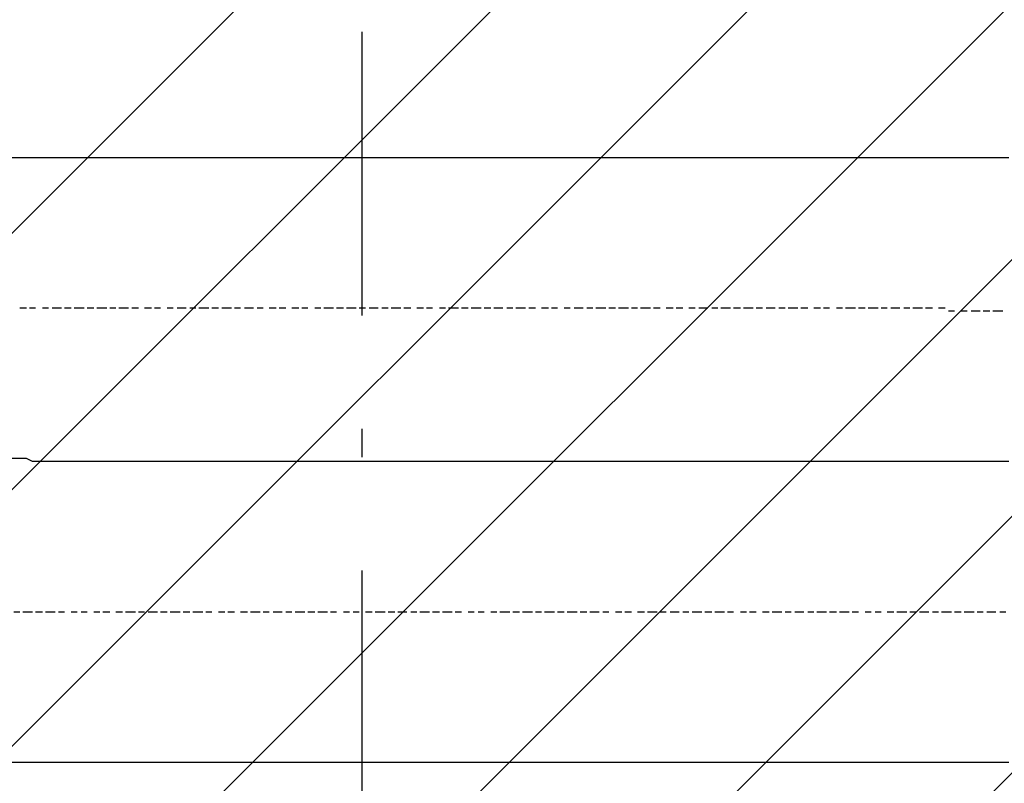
# Model space of a CAD drawing. Extents: x 997 to 109698, y 921 to 94021.
# Tile 539 of 656: x 17033 to 18335, y 49802 to 50812. Entities that reach past the tile are written whole.
import ezdxf

# ---------------------------------------------------------------- set-up
doc = ezdxf.new("R2010")
doc.units = 0
doc.header["$MEASUREMENT"] = 0
doc.layers.add('12', color=7, linetype='CONTINUOUS')
doc.layers.add('28', color=7, linetype='CONTINUOUS')

msp = doc.modelspace()

# ---------------------------------------------------------------- linework, layer by layer
at = {"layer": '12', "color": 5}
for p, q in [((17032.630503, 50629.563401), (17020.630503, 50629.563401)), ((17041.630503, 50629.563401), (17032.630503, 50629.563401)), ((17049.630503, 50629.563401), (17041.630503, 50629.563401)), ((17062.630503, 50629.563401), (17049.630503, 50629.563401)), ((17070.630503, 50629.563401), (17062.630503, 50629.563401)), ((17079.630503, 50629.563401), (17070.630503, 50629.563401)), ((17091.630503, 50629.563401), (17079.630503, 50629.563401)), ((17100.630503, 50629.563401), (17091.630503, 50629.563401)), ((17108.630503, 50629.563401), (17100.630503, 50629.563401)), ((17121.630503, 50629.563401), (17108.630503, 50629.563401)), ((17130.630503, 50629.563401), (17121.630503, 50629.563401)), ((17142.630503, 50629.563401), (17130.630503, 50629.563401)), ((17151.630503, 50629.563401), (17142.630503, 50629.563401)), ((17159.630503, 50629.563401), (17151.630503, 50629.563401)), ((17172.630503, 50629.563401), (17159.630503, 50629.563401)), ((17180.630503, 50629.563401), (17172.630503, 50629.563401)), ((17189.630503, 50629.563401), (17180.630503, 50629.563401)), ((17202.630503, 50629.563401), (17189.630503, 50629.563401)), ((17210.630503, 50629.563401), (17202.630503, 50629.563401)), ((17218.630503, 50629.563401), (17210.630503, 50629.563401)), ((17231.630503, 50629.563401), (17218.630503, 50629.563401)), ((17240.630503, 50629.563401), (17231.630503, 50629.563401)), ((17252.630503, 50629.563401), (17240.630503, 50629.563401)), ((17261.630503, 50629.563401), (17252.630503, 50629.563401)), ((17269.630503, 50629.563401), (17261.630503, 50629.563401)), ((17282.630503, 50629.563401), (17269.630503, 50629.563401)), ((17290.630503, 50629.563401), (17282.630503, 50629.563401)), ((17299.630503, 50629.563401), (17290.630503, 50629.563401)), ((17312.630503, 50629.563401), (17299.630503, 50629.563401)), ((17320.630503, 50629.563401), (17312.630503, 50629.563401)), ((17329.630503, 50629.563401), (17320.630503, 50629.563401)), ((17341.630503, 50629.563401), (17329.630503, 50629.563401)), ((17350.630503, 50629.563401), (17341.630503, 50629.563401)), ((17362.630503, 50629.563401), (17350.630503, 50629.563401)), ((17371.630503, 50629.563401), (17362.630503, 50629.563401)), ((17379.630503, 50629.563401), (17371.630503, 50629.563401)), ((17392.630503, 50629.563401), (17379.630503, 50629.563401)), ((17401.630503, 50629.563401), (17392.630503, 50629.563401)), ((17409.630503, 50629.563401), (17401.630503, 50629.563401)), ((17422.630503, 50629.563401), (17409.630503, 50629.563401)), ((17430.630503, 50629.563401), (17422.630503, 50629.563401)), ((17439.630503, 50629.563401), (17430.630503, 50629.563401)), ((17451.630503, 50629.563401), (17439.630503, 50629.563401)), ((17460.630503, 50629.563401), (17451.630503, 50629.563401)), ((17468.630503, 50629.563401), (17460.630503, 50629.563401)), ((17481.630503, 50629.563401), (17468.630503, 50629.563401)), ((17489.630503, 50629.563401), (17481.630503, 50629.563401)), ((17502.630503, 50629.563401), (17489.630503, 50629.563401)), ((17511.630503, 50629.563401), (17502.630503, 50629.563401)), ((17519.630503, 50629.563401), (17511.630503, 50629.563401)), ((17532.630503, 50629.563401), (17519.630503, 50629.563401)), ((17540.630503, 50629.563401), (17532.630503, 50629.563401)), ((17549.630503, 50629.563401), (17540.630503, 50629.563401)), ((17561.630503, 50629.563401), (17549.630503, 50629.563401)), ((17570.630503, 50629.563401), (17561.630503, 50629.563401)), ((17578.630503, 50629.563401), (17570.630503, 50629.563401)), ((17591.630503, 50629.563401), (17578.630503, 50629.563401)), ((17599.630503, 50629.563401), (17591.630503, 50629.563401)), ((17612.630503, 50629.563401), (17599.630503, 50629.563401)), ((17621.630503, 50629.563401), (17612.630503, 50629.563401)), ((17629.630503, 50629.563401), (17621.630503, 50629.563401)), ((17642.630503, 50629.563401), (17629.630503, 50629.563401)), ((17650.630503, 50629.563401), (17642.630503, 50629.563401)), ((17659.630503, 50629.563401), (17650.630503, 50629.563401)), ((17671.630503, 50629.563401), (17659.630503, 50629.563401)), ((17680.630503, 50629.563401), (17671.630503, 50629.563401)), ((17688.630503, 50629.563401), (17680.630503, 50629.563401)), ((17701.630503, 50629.563401), (17688.630503, 50629.563401)), ((17710.630503, 50629.563401), (17701.630503, 50629.563401)), ((17722.630503, 50629.563401), (17710.630503, 50629.563401)), ((17731.630503, 50629.563401), (17722.630503, 50629.563401)), ((17739.630503, 50629.563401), (17731.630503, 50629.563401)), ((17752.630503, 50629.563401), (17739.630503, 50629.563401)), ((17760.630503, 50629.563401), (17752.630503, 50629.563401)), ((17769.630503, 50629.563401), (17760.630503, 50629.563401)), ((17782.630503, 50629.563401), (17769.630503, 50629.563401)), ((17790.630503, 50629.563401), (17782.630503, 50629.563401)), ((17798.630503, 50629.563401), (17790.630503, 50629.563401)), ((17811.630503, 50629.563401), (17798.630503, 50629.563401)), ((17820.630503, 50629.563401), (17811.630503, 50629.563401)), ((17832.630503, 50629.563401), (17820.630503, 50629.563401)), ((17841.630503, 50629.563401), (17832.630503, 50629.563401)), ((17849.630503, 50629.563401), (17841.630503, 50629.563401)), ((17862.630503, 50629.563401), (17849.630503, 50629.563401)), ((17870.630503, 50629.563401), (17862.630503, 50629.563401)), ((17879.630503, 50629.563401), (17870.630503, 50629.563401)), ((17892.630503, 50629.563401), (17879.630503, 50629.563401)), ((17900.630503, 50629.563401), (17892.630503, 50629.563401)), ((17909.630503, 50629.563401), (17900.630503, 50629.563401)), ((17921.630503, 50629.563401), (17909.630503, 50629.563401)), ((17930.630503, 50629.563401), (17921.630503, 50629.563401)), ((17942.630503, 50629.563401), (17930.630503, 50629.563401)), ((17951.630503, 50629.563401), (17942.630503, 50629.563401)), ((17959.630503, 50629.563401), (17951.630503, 50629.563401)), ((17972.630503, 50629.563401), (17959.630503, 50629.563401)), ((17981.630503, 50629.563401), (17972.630503, 50629.563401)), ((17989.630503, 50629.563401), (17981.630503, 50629.563401)), ((18002.630503, 50629.563401), (17989.630503, 50629.563401)), ((18010.630503, 50629.563401), (18002.630503, 50629.563401)), ((18019.630503, 50629.563401), (18010.630503, 50629.563401)), ((18031.630503, 50629.563401), (18019.630503, 50629.563401)), ((18040.630503, 50629.563401), (18031.630503, 50629.563401)), ((18048.630503, 50629.563401), (18040.630503, 50629.563401)), ((18061.630503, 50629.563401), (18048.630503, 50629.563401)), ((18069.630503, 50629.563401), (18061.630503, 50629.563401)), ((18082.630503, 50629.563401), (18069.630503, 50629.563401)), ((18091.630503, 50629.563401), (18082.630503, 50629.563401)), ((18099.630503, 50629.563401), (18091.630503, 50629.563401)), ((18112.630503, 50629.563401), (18099.630503, 50629.563401)), ((18120.630503, 50629.563401), (18112.630503, 50629.563401)), ((18129.630503, 50629.563401), (18120.630503, 50629.563401)), ((18141.630503, 50629.563401), (18129.630503, 50629.563401)), ((18150.630503, 50629.563401), (18141.630503, 50629.563401)), ((18158.630503, 50629.563401), (18150.630503, 50629.563401)), ((18171.630503, 50629.563401), (18158.630503, 50629.563401)), ((18179.630503, 50629.563401), (18171.630503, 50629.563401)), ((18192.630503, 50629.563401), (18179.630503, 50629.563401)), ((18201.630503, 50629.563401), (18192.630503, 50629.563401)), ((18209.630503, 50629.563401), (18201.630503, 50629.563401)), ((18222.630503, 50629.563401), (18209.630503, 50629.563401)), ((18230.630503, 50629.563401), (18222.630503, 50629.563401)), ((18239.630503, 50629.563401), (18230.630503, 50629.563401)), ((18251.630503, 50629.563401), (18239.630503, 50629.563401)), ((18260.630503, 50629.563401), (18251.630503, 50629.563401)), ((18268.630503, 50629.563401), (18260.630503, 50629.563401)), ((18281.630503, 50629.563401), (18268.630503, 50629.563401)), ((18290.630503, 50629.563401), (18281.630503, 50629.563401)), ((18302.630503, 50629.563401), (18290.630503, 50629.563401)), ((18311.630503, 50629.563401), (18302.630503, 50629.563401)), ((18319.630503, 50629.563401), (18311.630503, 50629.563401)), ((18332.630503, 50629.563401), (18319.630503, 50629.563401)), ((18340.630503, 50629.563401), (18332.630503, 50629.563401)), ((17032.630503, 50231.563401), (17020.630503, 50231.563401)), ((17041.630503, 50231.563401), (17032.630503, 50231.563401)), ((17049.630503, 50227.563401), (17041.630503, 50231.563401)), ((17062.630503, 50227.563401), (17049.630503, 50227.563401)), ((17070.630503, 50227.563401), (17062.630503, 50227.563401)), ((17079.630503, 50227.563401), (17070.630503, 50227.563401)), ((17091.630503, 50227.563401), (17079.630503, 50227.563401)), ((17100.630503, 50227.563401), (17091.630503, 50227.563401)), ((17108.630503, 50227.563401), (17100.630503, 50227.563401)), ((17121.630503, 50227.563401), (17108.630503, 50227.563401)), ((17130.630503, 50227.563401), (17121.630503, 50227.563401)), ((17142.630503, 50227.563401), (17130.630503, 50227.563401)), ((17151.630503, 50227.563401), (17142.630503, 50227.563401)), ((17159.630503, 50227.563401), (17151.630503, 50227.563401)), ((17172.630503, 50227.563401), (17159.630503, 50227.563401)), ((17180.630503, 50227.563401), (17172.630503, 50227.563401)), ((17189.630503, 50227.563401), (17180.630503, 50227.563401)), ((17202.630503, 50227.563401), (17189.630503, 50227.563401)), ((17210.630503, 50227.563401), (17202.630503, 50227.563401)), ((17218.630503, 50227.563401), (17210.630503, 50227.563401)), ((17231.630503, 50227.563401), (17218.630503, 50227.563401)), ((17240.630503, 50227.563401), (17231.630503, 50227.563401)), ((17252.630503, 50227.563401), (17240.630503, 50227.563401)), ((17261.630503, 50227.563401), (17252.630503, 50227.563401)), ((17269.630503, 50227.563401), (17261.630503, 50227.563401)), ((17282.630503, 50227.563401), (17269.630503, 50227.563401)), ((17290.630503, 50227.563401), (17282.630503, 50227.563401)), ((17299.630503, 50227.563401), (17290.630503, 50227.563401)), ((17312.630503, 50227.563401), (17299.630503, 50227.563401)), ((17320.630503, 50227.563401), (17312.630503, 50227.563401)), ((17329.630503, 50227.563401), (17320.630503, 50227.563401)), ((17341.630503, 50227.563401), (17329.630503, 50227.563401)), ((17350.630503, 50227.563401), (17341.630503, 50227.563401)), ((17362.630503, 50227.563401), (17350.630503, 50227.563401)), ((17371.630503, 50227.563401), (17362.630503, 50227.563401)), ((17379.630503, 50227.563401), (17371.630503, 50227.563401)), ((17392.630503, 50227.563401), (17379.630503, 50227.563401)), ((17401.630503, 50227.563401), (17392.630503, 50227.563401)), ((17409.630503, 50227.563401), (17401.630503, 50227.563401)), ((17422.630503, 50227.563401), (17409.630503, 50227.563401)), ((17430.630503, 50227.563401), (17422.630503, 50227.563401)), ((17439.630503, 50227.563401), (17430.630503, 50227.563401)), ((17451.630503, 50227.563401), (17439.630503, 50227.563401)), ((17460.630503, 50227.563401), (17451.630503, 50227.563401)), ((17468.630503, 50227.563401), (17460.630503, 50227.563401)), ((17481.630503, 50227.563401), (17468.630503, 50227.563401)), ((17489.630503, 50227.563401), (17481.630503, 50227.563401)), ((17502.630503, 50227.563401), (17489.630503, 50227.563401)), ((17511.630503, 50227.563401), (17502.630503, 50227.563401)), ((17519.630503, 50227.563401), (17511.630503, 50227.563401)), ((17532.630503, 50227.563401), (17519.630503, 50227.563401)), ((17540.630503, 50227.563401), (17532.630503, 50227.563401)), ((17549.630503, 50227.563401), (17540.630503, 50227.563401)), ((17561.630503, 50227.563401), (17549.630503, 50227.563401)), ((17570.630503, 50227.563401), (17561.630503, 50227.563401)), ((17578.630503, 50227.563401), (17570.630503, 50227.563401)), ((17591.630503, 50227.563401), (17578.630503, 50227.563401)), ((17599.630503, 50227.563401), (17591.630503, 50227.563401)), ((17612.630503, 50227.563401), (17599.630503, 50227.563401)), ((17621.630503, 50227.563401), (17612.630503, 50227.563401)), ((17629.630503, 50227.563401), (17621.630503, 50227.563401)), ((17642.630503, 50227.563401), (17629.630503, 50227.563401)), ((17650.630503, 50227.563401), (17642.630503, 50227.563401)), ((17659.630503, 50227.563401), (17650.630503, 50227.563401)), ((17671.630503, 50227.563401), (17659.630503, 50227.563401)), ((17680.630503, 50227.563401), (17671.630503, 50227.563401)), ((17688.630503, 50227.563401), (17680.630503, 50227.563401)), ((17701.630503, 50227.563401), (17688.630503, 50227.563401)), ((17710.630503, 50227.563401), (17701.630503, 50227.563401)), ((17722.630503, 50227.563401), (17710.630503, 50227.563401)), ((17731.630503, 50227.563401), (17722.630503, 50227.563401)), ((17739.630503, 50227.563401), (17731.630503, 50227.563401)), ((17752.630503, 50227.563401), (17739.630503, 50227.563401)), ((17760.630503, 50227.563401), (17752.630503, 50227.563401)), ((17769.630503, 50227.563401), (17760.630503, 50227.563401)), ((17782.630503, 50227.563401), (17769.630503, 50227.563401)), ((17790.630503, 50227.563401), (17782.630503, 50227.563401)), ((17798.630503, 50227.563401), (17790.630503, 50227.563401)), ((17811.630503, 50227.563401), (17798.630503, 50227.563401)), ((17820.630503, 50227.563401), (17811.630503, 50227.563401)), ((17832.630503, 50227.563401), (17820.630503, 50227.563401)), ((17841.630503, 50227.563401), (17832.630503, 50227.563401)), ((17849.630503, 50227.563401), (17841.630503, 50227.563401)), ((17862.630503, 50227.563401), (17849.630503, 50227.563401)), ((17870.630503, 50227.563401), (17862.630503, 50227.563401)), ((17879.630503, 50227.563401), (17870.630503, 50227.563401)), ((17892.630503, 50227.563401), (17879.630503, 50227.563401)), ((17900.630503, 50227.563401), (17892.630503, 50227.563401)), ((17909.630503, 50227.563401), (17900.630503, 50227.563401)), ((17921.630503, 50227.563401), (17909.630503, 50227.563401)), ((17930.630503, 50227.563401), (17921.630503, 50227.563401)), ((17942.630503, 50227.563401), (17930.630503, 50227.563401)), ((17951.630503, 50227.563401), (17942.630503, 50227.563401)), ((17959.630503, 50227.563401), (17951.630503, 50227.563401)), ((17972.630503, 50227.563401), (17959.630503, 50227.563401)), ((17981.630503, 50227.563401), (17972.630503, 50227.563401)), ((17989.630503, 50227.563401), (17981.630503, 50227.563401)), ((18002.630503, 50227.563401), (17989.630503, 50227.563401)), ((18010.630503, 50227.563401), (18002.630503, 50227.563401)), ((18019.630503, 50227.563401), (18010.630503, 50227.563401)), ((18031.630503, 50227.563401), (18019.630503, 50227.563401)), ((18040.630503, 50227.563401), (18031.630503, 50227.563401)), ((18048.630503, 50227.563401), (18040.630503, 50227.563401)), ((18061.630503, 50227.563401), (18048.630503, 50227.563401)), ((18069.630503, 50227.563401), (18061.630503, 50227.563401)), ((18082.630503, 50227.563401), (18069.630503, 50227.563401)), ((18091.630503, 50227.563401), (18082.630503, 50227.563401)), ((18099.630503, 50227.563401), (18091.630503, 50227.563401)), ((18112.630503, 50227.563401), (18099.630503, 50227.563401)), ((18120.630503, 50227.563401), (18112.630503, 50227.563401)), ((18129.630503, 50227.563401), (18120.630503, 50227.563401)), ((18141.630503, 50227.563401), (18129.630503, 50227.563401)), ((18150.630503, 50227.563401), (18141.630503, 50227.563401)), ((18158.630503, 50227.563401), (18150.630503, 50227.563401)), ((18171.630503, 50227.563401), (18158.630503, 50227.563401)), ((18179.630503, 50227.563401), (18171.630503, 50227.563401)), ((18192.630503, 50227.563401), (18179.630503, 50227.563401)), ((18201.630503, 50227.563401), (18192.630503, 50227.563401)), ((18209.630503, 50227.563401), (18201.630503, 50227.563401)), ((18222.630503, 50227.563401), (18209.630503, 50227.563401)), ((18230.630503, 50227.563401), (18222.630503, 50227.563401)), ((18239.630503, 50227.563401), (18230.630503, 50227.563401)), ((18251.630503, 50227.563401), (18239.630503, 50227.563401)), ((18260.630503, 50227.563401), (18251.630503, 50227.563401)), ((18268.630503, 50227.563401), (18260.630503, 50227.563401)), ((18281.630503, 50227.563401), (18268.630503, 50227.563401)), ((18290.630503, 50227.563401), (18281.630503, 50227.563401)), ((18302.630503, 50227.563401), (18290.630503, 50227.563401)), ((18311.630503, 50227.563401), (18302.630503, 50227.563401)), ((18319.630503, 50227.563401), (18311.630503, 50227.563401)), ((18332.630503, 50227.563401), (18319.630503, 50227.563401)), ((18340.630503, 50227.563401), (18332.630503, 50227.563401)), ((17032.630503, 49829.563401), (17020.630503, 49829.563401)), ((17041.630503, 49829.563401), (17032.630503, 49829.563401)), ((17049.630503, 49829.563401), (17041.630503, 49829.563401)), ((17062.630503, 49829.563401), (17049.630503, 49829.563401)), ((17070.630503, 49829.563401), (17062.630503, 49829.563401)), ((17079.630503, 49829.563401), (17070.630503, 49829.563401)), ((17091.630503, 49829.563401), (17079.630503, 49829.563401)), ((17100.630503, 49829.563401), (17091.630503, 49829.563401)), ((17108.630503, 49829.563401), (17100.630503, 49829.563401)), ((17121.630503, 49829.563401), (17108.630503, 49829.563401)), ((17130.630503, 49829.563401), (17121.630503, 49829.563401)), ((17142.630503, 49829.563401), (17130.630503, 49829.563401)), ((17151.630503, 49829.563401), (17142.630503, 49829.563401)), ((17159.630503, 49829.563401), (17151.630503, 49829.563401)), ((17172.630503, 49829.563401), (17159.630503, 49829.563401)), ((17180.630503, 49829.563401), (17172.630503, 49829.563401)), ((17189.630503, 49829.563401), (17180.630503, 49829.563401)), ((17202.630503, 49829.563401), (17189.630503, 49829.563401)), ((17210.630503, 49829.563401), (17202.630503, 49829.563401)), ((17218.630503, 49829.563401), (17210.630503, 49829.563401)), ((17231.630503, 49829.563401), (17218.630503, 49829.563401)), ((17240.630503, 49829.563401), (17231.630503, 49829.563401)), ((17252.630503, 49829.563401), (17240.630503, 49829.563401)), ((17261.630503, 49829.563401), (17252.630503, 49829.563401)), ((17269.630503, 49829.563401), (17261.630503, 49829.563401)), ((17282.630503, 49829.563401), (17269.630503, 49829.563401)), ((17290.630503, 49829.563401), (17282.630503, 49829.563401)), ((17299.630503, 49829.563401), (17290.630503, 49829.563401)), ((17312.630503, 49829.563401), (17299.630503, 49829.563401)), ((17320.630503, 49829.563401), (17312.630503, 49829.563401)), ((17329.630503, 49829.563401), (17320.630503, 49829.563401)), ((17341.630503, 49829.563401), (17329.630503, 49829.563401)), ((17350.630503, 49829.563401), (17341.630503, 49829.563401)), ((17362.630503, 49829.563401), (17350.630503, 49829.563401)), ((17371.630503, 49829.563401), (17362.630503, 49829.563401)), ((17379.630503, 49829.563401), (17371.630503, 49829.563401)), ((17392.630503, 49829.563401), (17379.630503, 49829.563401)), ((17401.630503, 49829.563401), (17392.630503, 49829.563401)), ((17409.630503, 49829.563401), (17401.630503, 49829.563401)), ((17422.630503, 49829.563401), (17409.630503, 49829.563401)), ((17430.630503, 49829.563401), (17422.630503, 49829.563401)), ((17439.630503, 49829.563401), (17430.630503, 49829.563401)), ((17451.630503, 49829.563401), (17439.630503, 49829.563401)), ((17460.630503, 49829.563401), (17451.630503, 49829.563401)), ((17468.630503, 49829.563401), (17460.630503, 49829.563401)), ((17481.630503, 49829.563401), (17468.630503, 49829.563401)), ((17489.630503, 49829.563401), (17481.630503, 49829.563401)), ((17502.630503, 49829.563401), (17489.630503, 49829.563401)), ((17511.630503, 49829.563401), (17502.630503, 49829.563401)), ((17519.630503, 49829.563401), (17511.630503, 49829.563401)), ((17532.630503, 49829.563401), (17519.630503, 49829.563401)), ((17540.630503, 49829.563401), (17532.630503, 49829.563401)), ((17549.630503, 49829.563401), (17540.630503, 49829.563401)), ((17561.630503, 49829.563401), (17549.630503, 49829.563401)), ((17570.630503, 49829.563401), (17561.630503, 49829.563401)), ((17578.630503, 49829.563401), (17570.630503, 49829.563401)), ((17591.630503, 49829.563401), (17578.630503, 49829.563401)), ((17599.630503, 49829.563401), (17591.630503, 49829.563401)), ((17612.630503, 49829.563401), (17599.630503, 49829.563401)), ((17621.630503, 49829.563401), (17612.630503, 49829.563401)), ((17629.630503, 49829.563401), (17621.630503, 49829.563401)), ((17642.630503, 49829.563401), (17629.630503, 49829.563401)), ((17650.630503, 49829.563401), (17642.630503, 49829.563401)), ((17659.630503, 49829.563401), (17650.630503, 49829.563401)), ((17671.630503, 49829.563401), (17659.630503, 49829.563401)), ((17680.630503, 49829.563401), (17671.630503, 49829.563401)), ((17688.630503, 49829.563401), (17680.630503, 49829.563401)), ((17701.630503, 49829.563401), (17688.630503, 49829.563401)), ((17710.630503, 49829.563401), (17701.630503, 49829.563401)), ((17722.630503, 49829.563401), (17710.630503, 49829.563401)), ((17731.630503, 49829.563401), (17722.630503, 49829.563401)), ((17739.630503, 49829.563401), (17731.630503, 49829.563401)), ((17752.630503, 49829.563401), (17739.630503, 49829.563401)), ((17760.630503, 49829.563401), (17752.630503, 49829.563401)), ((17769.630503, 49829.563401), (17760.630503, 49829.563401)), ((17782.630503, 49829.563401), (17769.630503, 49829.563401)), ((17790.630503, 49829.563401), (17782.630503, 49829.563401)), ((17798.630503, 49829.563401), (17790.630503, 49829.563401)), ((17811.630503, 49829.563401), (17798.630503, 49829.563401)), ((17820.630503, 49829.563401), (17811.630503, 49829.563401)), ((17832.630503, 49829.563401), (17820.630503, 49829.563401)), ((17841.630503, 49829.563401), (17832.630503, 49829.563401)), ((17849.630503, 49829.563401), (17841.630503, 49829.563401)), ((17862.630503, 49829.563401), (17849.630503, 49829.563401)), ((17870.630503, 49829.563401), (17862.630503, 49829.563401)), ((17879.630503, 49829.563401), (17870.630503, 49829.563401)), ((17892.630503, 49829.563401), (17879.630503, 49829.563401)), ((17900.630503, 49829.563401), (17892.630503, 49829.563401)), ((17909.630503, 49829.563401), (17900.630503, 49829.563401)), ((17921.630503, 49829.563401), (17909.630503, 49829.563401)), ((17930.630503, 49829.563401), (17921.630503, 49829.563401)), ((17942.630503, 49829.563401), (17930.630503, 49829.563401)), ((17951.630503, 49829.563401), (17942.630503, 49829.563401)), ((17959.630503, 49829.563401), (17951.630503, 49829.563401)), ((17972.630503, 49829.563401), (17959.630503, 49829.563401)), ((17981.630503, 49829.563401), (17972.630503, 49829.563401)), ((17989.630503, 49829.563401), (17981.630503, 49829.563401)), ((18002.630503, 49829.563401), (17989.630503, 49829.563401)), ((18010.630503, 49829.563401), (18002.630503, 49829.563401)), ((18019.630503, 49829.563401), (18010.630503, 49829.563401)), ((18031.630503, 49829.563401), (18019.630503, 49829.563401)), ((18040.630503, 49829.563401), (18031.630503, 49829.563401)), ((18048.630503, 49829.563401), (18040.630503, 49829.563401)), ((18061.630503, 49829.563401), (18048.630503, 49829.563401)), ((18069.630503, 49829.563401), (18061.630503, 49829.563401)), ((18082.630503, 49829.563401), (18069.630503, 49829.563401)), ((18091.630503, 49829.563401), (18082.630503, 49829.563401)), ((18099.630503, 49829.563401), (18091.630503, 49829.563401)), ((18112.630503, 49829.563401), (18099.630503, 49829.563401)), ((18120.630503, 49829.563401), (18112.630503, 49829.563401)), ((18129.630503, 49829.563401), (18120.630503, 49829.563401)), ((18141.630503, 49829.563401), (18129.630503, 49829.563401)), ((18150.630503, 49829.563401), (18141.630503, 49829.563401)), ((18158.630503, 49829.563401), (18150.630503, 49829.563401)), ((18171.630503, 49829.563401), (18158.630503, 49829.563401)), ((18179.630503, 49829.563401), (18171.630503, 49829.563401)), ((18192.630503, 49829.563401), (18179.630503, 49829.563401)), ((18201.630503, 49829.563401), (18192.630503, 49829.563401)), ((18209.630503, 49829.563401), (18201.630503, 49829.563401)), ((18222.630503, 49829.563401), (18209.630503, 49829.563401)), ((18230.630503, 49829.563401), (18222.630503, 49829.563401)), ((18239.630503, 49829.563401), (18230.630503, 49829.563401)), ((18251.630503, 49829.563401), (18239.630503, 49829.563401)), ((18260.630503, 49829.563401), (18251.630503, 49829.563401)), ((18268.630503, 49829.563401), (18260.630503, 49829.563401)), ((18281.630503, 49829.563401), (18268.630503, 49829.563401)), ((18290.630503, 49829.563401), (18281.630503, 49829.563401)), ((18302.630503, 49829.563401), (18290.630503, 49829.563401)), ((18311.630503, 49829.563401), (18302.630503, 49829.563401)), ((18319.630503, 49829.563401), (18311.630503, 49829.563401)), ((18332.630503, 49829.563401), (18319.630503, 49829.563401)), ((18340.630503, 49829.563401), (18332.630503, 49829.563401))]:
    msp.add_line(p, q, dxfattribs=at)
at = {"layer": '12', "color": 1}
for p, q in [((17041.630503, 50430.563401), (17032.630503, 50430.563401)), ((17053.630503, 50430.563401), (17045.630503, 50430.563401)), ((17070.630503, 50430.563401), (17062.630503, 50430.563401)), ((17087.630503, 50430.563401), (17075.630503, 50430.563401)), ((17100.630503, 50430.563401), (17091.630503, 50430.563401)), ((17117.630503, 50430.563401), (17104.630503, 50430.563401)), ((17130.630503, 50430.563401), (17121.630503, 50430.563401)), ((17147.630503, 50430.563401), (17134.630503, 50430.563401)), ((17159.630503, 50430.563401), (17151.630503, 50430.563401)), ((17176.630503, 50430.563401), (17163.630503, 50430.563401)), ((17189.630503, 50430.563401), (17180.630503, 50430.563401)), ((17206.630503, 50430.563401), (17197.630503, 50430.563401)), ((17218.630503, 50430.563401), (17210.630503, 50430.563401)), ((17235.630503, 50430.563401), (17227.630503, 50430.563401)), ((17252.630503, 50430.563401), (17240.630503, 50430.563401)), ((17265.630503, 50430.563401), (17257.630503, 50430.563401)), ((17282.630503, 50430.563401), (17269.630503, 50430.563401)), ((17295.630503, 50430.563401), (17286.630503, 50430.563401)), ((17312.630503, 50430.563401), (17299.630503, 50430.563401)), ((17324.630503, 50430.563401), (17316.630503, 50430.563401)), ((17341.630503, 50430.563401), (17329.630503, 50430.563401)), ((17354.630503, 50430.563401), (17346.630503, 50430.563401)), ((17371.630503, 50430.563401), (17362.630503, 50430.563401)), ((17384.630503, 50430.563401), (17375.630503, 50430.563401)), ((17401.630503, 50430.563401), (17392.630503, 50430.563401)), ((17413.630503, 50430.563401), (17405.630503, 50430.563401)), ((17430.630503, 50430.563401), (17422.630503, 50430.563401)), ((17447.630503, 50430.563401), (17434.630503, 50430.563401)), ((17460.630503, 50430.563401), (17451.630503, 50430.563401)), ((17477.630503, 50430.563401), (17464.630503, 50430.563401)), ((17489.630503, 50430.563401), (17481.630503, 50430.563401)), ((17506.630503, 50430.563401), (17494.630503, 50430.563401)), ((17519.630503, 50430.563401), (17511.630503, 50430.563401)), ((17536.630503, 50430.563401), (17523.630503, 50430.563401)), ((17549.630503, 50430.563401), (17540.630503, 50430.563401)), ((17566.630503, 50430.563401), (17557.630503, 50430.563401)), ((17578.630503, 50430.563401), (17570.630503, 50430.563401)), ((17595.630503, 50430.563401), (17587.630503, 50430.563401)), ((17612.630503, 50430.563401), (17599.630503, 50430.563401)), ((17625.630503, 50430.563401), (17616.630503, 50430.563401)), ((17642.630503, 50430.563401), (17629.630503, 50430.563401)), ((17655.630503, 50430.563401), (17646.630503, 50430.563401)), ((17671.630503, 50430.563401), (17659.630503, 50430.563401)), ((17684.630503, 50430.563401), (17676.630503, 50430.563401)), ((17701.630503, 50430.563401), (17688.630503, 50430.563401)), ((17714.630503, 50430.563401), (17705.630503, 50430.563401)), ((17731.630503, 50430.563401), (17722.630503, 50430.563401)), ((17743.630503, 50430.563401), (17735.630503, 50430.563401)), ((17760.630503, 50430.563401), (17752.630503, 50430.563401)), ((17777.630503, 50430.563401), (17765.630503, 50430.563401)), ((17790.630503, 50430.563401), (17782.630503, 50430.563401)), ((17807.630503, 50430.563401), (17794.630503, 50430.563401)), ((17820.630503, 50430.563401), (17811.630503, 50430.563401)), ((17837.630503, 50430.563401), (17824.630503, 50430.563401)), ((17849.630503, 50430.563401), (17841.630503, 50430.563401)), ((17866.630503, 50430.563401), (17853.630503, 50430.563401)), ((17879.630503, 50430.563401), (17870.630503, 50430.563401)), ((17896.630503, 50430.563401), (17887.630503, 50430.563401)), ((17909.630503, 50430.563401), (17900.630503, 50430.563401)), ((17925.630503, 50430.563401), (17917.630503, 50430.563401)), ((17942.630503, 50430.563401), (17930.630503, 50430.563401)), ((17955.630503, 50430.563401), (17947.630503, 50430.563401)), ((17972.630503, 50430.563401), (17959.630503, 50430.563401)), ((17985.630503, 50430.563401), (17976.630503, 50430.563401)), ((18002.630503, 50430.563401), (17989.630503, 50430.563401)), ((18014.630503, 50430.563401), (18006.630503, 50430.563401)), ((18031.630503, 50430.563401), (18019.630503, 50430.563401)), ((18044.630503, 50430.563401), (18036.630503, 50430.563401)), ((18061.630503, 50430.563401), (18048.630503, 50430.563401)), ((18074.630503, 50430.563401), (18065.630503, 50430.563401)), ((18091.630503, 50430.563401), (18082.630503, 50430.563401)), ((18103.630503, 50430.563401), (18095.630503, 50430.563401)), ((18120.630503, 50430.563401), (18112.630503, 50430.563401)), ((18137.630503, 50430.563401), (18124.630503, 50430.563401)), ((18150.630503, 50430.563401), (18141.630503, 50430.563401)), ((18167.630503, 50430.563401), (18154.630503, 50430.563401)), ((18179.630503, 50430.563401), (18171.630503, 50430.563401)), ((18196.630503, 50430.563401), (18184.630503, 50430.563401)), ((18209.630503, 50430.563401), (18201.630503, 50430.563401)), ((18226.630503, 50430.563401), (18213.630503, 50430.563401)), ((18239.630503, 50430.563401), (18230.630503, 50430.563401)), ((18256.630503, 50430.563401), (18247.630503, 50430.563401)), ((18268.630503, 50426.563401), (18260.630503, 50426.563401)), ((18285.630503, 50426.563401), (18277.630503, 50426.563401)), ((18302.630503, 50426.563401), (18290.630503, 50426.563401)), ((18315.630503, 50426.563401), (18306.630503, 50426.563401)), ((18332.630503, 50426.563401), (18319.630503, 50426.563401)), ((17032.630503, 50028.563401), (17024.630503, 50028.563401)), ((17049.630503, 50028.563401), (17036.630503, 50028.563401)), ((17062.630503, 50028.563401), (17053.630503, 50028.563401)), ((17079.630503, 50028.563401), (17066.630503, 50028.563401)), ((17091.630503, 50028.563401), (17083.630503, 50028.563401)), ((17108.630503, 50028.563401), (17100.630503, 50028.563401)), ((17121.630503, 50028.563401), (17113.630503, 50028.563401)), ((17138.630503, 50028.563401), (17130.630503, 50028.563401)), ((17151.630503, 50028.563401), (17142.630503, 50028.563401)), ((17168.630503, 50028.563401), (17159.630503, 50028.563401)), ((17185.630503, 50028.563401), (17172.630503, 50028.563401)), ((17197.630503, 50028.563401), (17189.630503, 50028.563401)), ((17214.630503, 50028.563401), (17202.630503, 50028.563401)), ((17227.630503, 50028.563401), (17218.630503, 50028.563401)), ((17244.630503, 50028.563401), (17231.630503, 50028.563401)), ((17257.630503, 50028.563401), (17248.630503, 50028.563401)), ((17274.630503, 50028.563401), (17261.630503, 50028.563401)), ((17286.630503, 50028.563401), (17278.630503, 50028.563401)), ((17303.630503, 50028.563401), (17295.630503, 50028.563401)), ((17316.630503, 50028.563401), (17307.630503, 50028.563401)), ((17333.630503, 50028.563401), (17324.630503, 50028.563401)), ((17350.630503, 50028.563401), (17337.630503, 50028.563401)), ((17362.630503, 50028.563401), (17354.630503, 50028.563401)), ((17379.630503, 50028.563401), (17367.630503, 50028.563401)), ((17392.630503, 50028.563401), (17384.630503, 50028.563401)), ((17409.630503, 50028.563401), (17396.630503, 50028.563401)), ((17422.630503, 50028.563401), (17413.630503, 50028.563401)), ((17439.630503, 50028.563401), (17426.630503, 50028.563401)), ((17451.630503, 50028.563401), (17443.630503, 50028.563401)), ((17468.630503, 50028.563401), (17460.630503, 50028.563401)), ((17481.630503, 50028.563401), (17473.630503, 50028.563401)), ((17498.630503, 50028.563401), (17489.630503, 50028.563401)), ((17515.630503, 50028.563401), (17502.630503, 50028.563401)), ((17528.630503, 50028.563401), (17519.630503, 50028.563401)), ((17544.630503, 50028.563401), (17532.630503, 50028.563401)), ((17557.630503, 50028.563401), (17549.630503, 50028.563401)), ((17574.630503, 50028.563401), (17561.630503, 50028.563401)), ((17587.630503, 50028.563401), (17578.630503, 50028.563401)), ((17604.630503, 50028.563401), (17591.630503, 50028.563401)), ((17616.630503, 50028.563401), (17608.630503, 50028.563401)), ((17633.630503, 50028.563401), (17625.630503, 50028.563401)), ((17646.630503, 50028.563401), (17638.630503, 50028.563401)), ((17663.630503, 50028.563401), (17655.630503, 50028.563401)), ((17680.630503, 50028.563401), (17667.630503, 50028.563401)), ((17693.630503, 50028.563401), (17684.630503, 50028.563401)), ((17710.630503, 50028.563401), (17697.630503, 50028.563401)), ((17722.630503, 50028.563401), (17714.630503, 50028.563401)), ((17739.630503, 50028.563401), (17726.630503, 50028.563401)), ((17752.630503, 50028.563401), (17743.630503, 50028.563401)), ((17769.630503, 50028.563401), (17756.630503, 50028.563401)), ((17782.630503, 50028.563401), (17773.630503, 50028.563401)), ((17798.630503, 50028.563401), (17786.630503, 50028.563401)), ((17811.630503, 50028.563401), (17803.630503, 50028.563401)), ((17828.630503, 50028.563401), (17820.630503, 50028.563401)), ((17841.630503, 50028.563401), (17832.630503, 50028.563401)), ((17858.630503, 50028.563401), (17849.630503, 50028.563401)), ((17875.630503, 50028.563401), (17862.630503, 50028.563401)), ((17887.630503, 50028.563401), (17879.630503, 50028.563401)), ((17904.630503, 50028.563401), (17892.630503, 50028.563401)), ((17917.630503, 50028.563401), (17909.630503, 50028.563401)), ((17934.630503, 50028.563401), (17921.630503, 50028.563401)), ((17947.630503, 50028.563401), (17938.630503, 50028.563401)), ((17964.630503, 50028.563401), (17951.630503, 50028.563401)), ((17976.630503, 50028.563401), (17968.630503, 50028.563401)), ((17993.630503, 50028.563401), (17985.630503, 50028.563401)), ((18006.630503, 50028.563401), (17997.630503, 50028.563401)), ((18023.630503, 50028.563401), (18014.630503, 50028.563401)), ((18040.630503, 50028.563401), (18027.630503, 50028.563401)), ((18052.630503, 50028.563401), (18044.630503, 50028.563401)), ((18069.630503, 50028.563401), (18057.630503, 50028.563401)), ((18082.630503, 50028.563401), (18074.630503, 50028.563401)), ((18099.630503, 50028.563401), (18086.630503, 50028.563401)), ((18112.630503, 50028.563401), (18103.630503, 50028.563401)), ((18129.630503, 50028.563401), (18116.630503, 50028.563401)), ((18141.630503, 50028.563401), (18133.630503, 50028.563401)), ((18158.630503, 50028.563401), (18150.630503, 50028.563401)), ((18171.630503, 50028.563401), (18163.630503, 50028.563401)), ((18188.630503, 50028.563401), (18179.630503, 50028.563401)), ((18205.630503, 50028.563401), (18192.630503, 50028.563401)), ((18218.630503, 50028.563401), (18209.630503, 50028.563401)), ((18234.630503, 50028.563401), (18222.630503, 50028.563401)), ((18247.630503, 50028.563401), (18239.630503, 50028.563401)), ((18264.630503, 50028.563401), (18251.630503, 50028.563401)), ((18277.630503, 50028.563401), (18268.630503, 50028.563401)), ((18294.630503, 50028.563401), (18281.630503, 50028.563401)), ((18306.630503, 50028.563401), (18298.630503, 50028.563401)), ((18323.630503, 50028.563401), (18311.630503, 50028.563401)), ((18336.630503, 50028.563401), (18328.630503, 50028.563401))]:
    msp.add_line(p, q, dxfattribs=at)
at = {"layer": '28', "color": 2}
for p, q in [((11612.981981, 45120.658275), (25178.278943, 58685.955237)), ((11952.393236, 45120.658275), (25517.690198, 58685.955237)), ((12291.80449, 45120.658275), (25857.101453, 58685.955237)), ((12631.215745, 45120.658275), (26196.512708, 58685.955237)), ((12970.627, 45120.658275), (26535.923963, 58685.955237)), ((13310.038255, 45120.658275), (26875.335218, 58685.955237)), ((13472.636205, 44943.844969), (27214.746473, 58685.955237))]:
    msp.add_line(p, q, dxfattribs=at)
at = {"layer": '28', "color": 4}
for p, q in [((17485.630503, 50421.063401), (17485.630503, 50796.063401)), ((17485.630503, 49708.563401), (17485.630503, 50083.563401))]:
    msp.add_line(p, q, dxfattribs=at)
at = {"layer": '28', "color": 4, "linetype": 'Continuous'}
msp.add_line((17485.630503, 50233.563401), (17485.630503, 50271.063401), dxfattribs=at)

doc.saveas('drawing.dxf')
